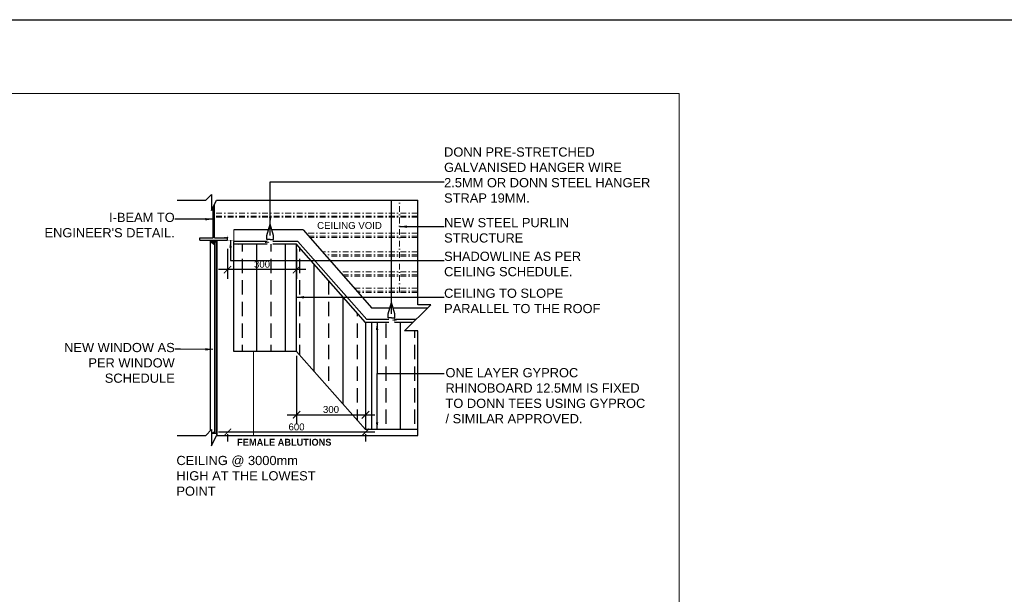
# Model space of a CAD drawing. Header units: millimetres. Extents: x -115474967 to 444143, y -74377 to 241828222.
# Tile 383 of 590: x 18482 to 22766, y 40481 to 42981. Entities that reach past the tile are written whole.
import ezdxf

# ---------------------------------------------------------------- set-up
doc = ezdxf.new("R2010")
doc.units = ezdxf.units.MM
doc.header["$MEASUREMENT"] = 0
for name, pattern in [('DASHDOT', [1, 0.5, -0.25, 0, -0.25]), ('Dashed', [280, 140, -140]), ('HIDDEN2', [0.1875, 0.125, -0.0625])]:
    doc.linetypes.add(name, pattern=pattern)
for name, color, linetype in [('0-ELEV.35', 2, 'Continuous'), ('0-HACH', 9, 'Continuous'), ('00-2 Windows', 1, 'Continuous'), ('CEIL-PLAN', 7, 'Continuous'), ('CEIL-SECT', 2, 'Continuous'), ('DIMS-20', 9, 'Continuous'), ('DIMS-50', 9, 'Continuous'), ('TEXT-20', 2, 'Continuous'), ('WIND', 7, 'Continuous')]:
    doc.layers.add(name, color=color, linetype=linetype)
doc.layers.add('0_cons_01', color=40, linetype='Continuous', lineweight=0, plot=False)
for name, color, linetype, lineweight in [('0_Pen_No__2', 7, 'Continuous', 20), ('0_Pen_No__3', 7, 'Continuous', 15), ('1 Labels', 2, 'Continuous', 35), ('2 Roof Lines', 8, 'Dashed', 15), ('2 Walls', 4, 'Continuous', 50), ('CNN-SITE', 8, 'Continuous', 25), ('G-ANNO-TEXT', 231, 'Continuous', 9), ('WINDOW', 107, 'Continuous', 18)]:
    doc.layers.add(name, color=color, linetype=linetype, lineweight=lineweight)
doc.styles.add('ARAIL', font='arial.ttf', dxfattribs={"height": 125})
doc.styles.add('Arial_2', font='arial.ttf', dxfattribs={"height": 150})
doc.styles.add('DIMS', font='simplex.shx')
doc.dimstyles.new('DIM-20', dxfattribs={"dimscale": 4, "dimtxt": 10, "dimasz": 8, "dimexe": 10, "dimexo": 5, "dimgap": 4, "dimtad": 1, "dimdec": 0, "dimrnd": 5, "dimdsep": 46, "dimtxsty": 'DIMS', "dimblk": 'ARCHTICK', "dimcen": 25, "dimdle": 10, "dimclrd": 9, "dimclre": 9, "dimclrt": 4, "dimadec": 0, "dimazin": 0, "dimtfac": 1, "dimtdec": 0, "dimtmove": 2, "dimatfit": 2, "dimfxl": 1, "dimtolj": 1, "dimtzin": 0, "dimarcsym": 0})

# ---------------------------------------------------------------- blocks, each defined once
blk = doc.blocks.new('B_shadowline')
blk.add_line((-29.6, 0), (-29.6, 12.5))
at = {"color": 9, "linetype": 'HIDDEN2', "ltscale": 0.001}
blk.add_line((-5.9, 28.3), (12, 28.3), dxfattribs=at)
at = {"const_width": 0.836}
blk.add_lwpolyline([(-48.8, -0.9), (-48.8, -1.4, 0.414214), (-47.2, -3), (-29.4, -3, 0.414214), (-27.9, -1.4), (-27.9, 16.3, -0.414214), (-26.3, 17.9), (-3.3, 17.9, 0.414214), (-1.8, 19.5), (-1.8, 37.2, 0.414214), (-3.3, 38.8), (-3.8, 38.8)], format="xyb", dxfattribs=at)
blk = doc.blocks.new('A$C732A7C61')
at = {"color": 9, "linetype": 'HIDDEN2', "ltscale": 0.001}
blk.add_line((6.2, 9.8), (24.1, 9.8), dxfattribs=at)
at = {"const_width": 0.836}
for points in [[(15.2, 0.4), (0, 0.4)], [(40.2, 0.4), (55.4, 0.4)]]:
    blk.add_lwpolyline(points, dxfattribs=at)
blk.add_lwpolyline([(15.2, 0.4), (15.2, 19.3, -0.510499), (18, 21.3), (38.6, 21.3, -0.414214), (40.2, 19.7), (40.2, 0.4)], format="xyb", dxfattribs=at)
blk = doc.blocks.new('_ArchTick')
at = {"color": 0, "linetype": 'ByBlock', "const_width": 0.15}
blk.add_lwpolyline([(-0.5, -0.5), (0.5, 0.5)], dxfattribs=at)
blk = doc.blocks.new('*D1033')
at = {"layer": 'Defpoints', "color": 0, "transparency": 16777216}
for p in [(19386.4, 42003.9), (19686.4, 42003.9), (19386.4, 41893.6)]:
    blk.add_point(p, dxfattribs=at)
at = {"layer": 'DIMS-20', "color": 9, "lineweight": -2, "transparency": 16777216}
for p, q in [((19386.4, 41983.9), (19386.4, 41853.6)), ((19686.4, 41983.9), (19686.4, 41853.6)), ((19726.4, 41893.6), (19346.4, 41893.6))]:
    blk.add_line(p, q, dxfattribs=at)
at = {"layer": 'DIMS-20', "color": 9, "lineweight": -2, "transparency": 16777216, "xscale": 32, "yscale": 32, "zscale": 32, "rotation": 180}
blk.add_blockref('_ArchTick', (19386.4, 41893.6), dxfattribs=at)
at = {"layer": 'DIMS-20', "color": 9, "lineweight": -2, "transparency": 16777216, "xscale": 32, "yscale": 32, "zscale": 32}
blk.add_blockref('_ArchTick', (19686.4, 41893.6), dxfattribs=at)
at = {"layer": 'DIMS-20', "color": 4, "transparency": 16777216, "insert": (19536.4, 41916.9), "char_height": 125, "attachment_point": 5, "style": 'ARAIL'}
blk.add_mtext('\\A1;{\\H0.24x;300}', dxfattribs=at)
blk = doc.blocks.new('*D1034')
at = {"layer": 'Defpoints', "color": 0, "transparency": 16777216}
for p in [(19386.4, 41197.7), (19386.4, 41186), (19986.4, 41197.7)]:
    blk.add_point(p, dxfattribs=at)
at = {"layer": 'DIMS-20', "color": 9, "lineweight": -2, "transparency": 16777216}
for p, q in [((20026.4, 41186), (19346.4, 41186)), ((19386.4, 41177.7), (19386.4, 41146)), ((19986.4, 41177.7), (19986.4, 41146))]:
    blk.add_line(p, q, dxfattribs=at)
at = {"layer": 'DIMS-20', "color": 9, "lineweight": -2, "transparency": 16777216, "xscale": 32, "yscale": 32, "zscale": 32, "rotation": 180}
blk.add_blockref('_ArchTick', (19386.4, 41186), dxfattribs=at)
at = {"layer": 'DIMS-20', "color": 9, "lineweight": -2, "transparency": 16777216, "xscale": 32, "yscale": 32, "zscale": 32}
blk.add_blockref('_ArchTick', (19986.4, 41186), dxfattribs=at)
at = {"layer": 'DIMS-20', "color": 4, "transparency": 16777216, "insert": (19686.4, 41209.3), "char_height": 125, "attachment_point": 5, "style": 'ARAIL'}
blk.add_mtext('\\A1;{\\H0.24x;600}', dxfattribs=at)
blk = doc.blocks.new('*D1035')
at = {"layer": 'Defpoints', "color": 0, "transparency": 16777216}
for p in [(19686.4, 41538.1), (19986.4, 41538.1), (19986.4, 41262)]:
    blk.add_point(p, dxfattribs=at)
at = {"layer": 'DIMS-20', "color": 9, "lineweight": -2, "transparency": 16777216}
for p, q in [((19686.4, 41518.1), (19686.4, 41222)), ((19986.4, 41518.1), (19986.4, 41222)), ((19646.4, 41262), (20026.4, 41262))]:
    blk.add_line(p, q, dxfattribs=at)
at = {"layer": 'DIMS-20', "color": 9, "lineweight": -2, "transparency": 16777216, "xscale": 32, "yscale": 32, "zscale": 32, "rotation": 180}
blk.add_blockref('_ArchTick', (19686.4, 41262), dxfattribs=at)
at = {"layer": 'DIMS-20', "color": 9, "lineweight": -2, "transparency": 16777216, "xscale": 32, "yscale": 32, "zscale": 32}
blk.add_blockref('_ArchTick', (19986.4, 41262), dxfattribs=at)
at = {"layer": 'DIMS-20', "color": 4, "transparency": 16777216, "insert": (19836.4, 41285.3), "char_height": 125, "attachment_point": 5, "style": 'ARAIL'}
blk.add_mtext('\\A1;{\\H0.24x;300}', dxfattribs=at)

msp = doc.modelspace()

# ---------------------------------------------------------------- hatches: boundary and pattern name
at = {"layer": '0-HACH', "ltscale": 5, "true_color": 0x939598, "transparency": 33554559}
h = msp.add_hatch(dxfattribs=at)
h.set_pattern_fill('BRASS', color=252, scale=500, angle=90)
h.set_pattern_definition([(90, (-34486.26, 36816.1), (-125, 8e-15), []), (90, (-34548.76, 36816.1), (-125, 8e-15), [62.5, -31.25])])
h.paths.add_polyline_path([(19986.35302, 41663.50563), (19986.13335, 41663.75491), (19686.35302, 41663.75491), (19686.35302, 41538.1162), (19986.35302, 41197.68236)])
h.paths.add_polyline_path([(19686.35302, 42003.93947), (19686.35302, 41663.75491), (19986.13335, 41663.75491)])
h.paths.add_polyline_path([(19686.35302, 42003.93947), (19583.91488, 42003.93868), (19433.35859, 42003.93869), (19433.35859, 42002.50871, -0.4142135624), (19431.79174, 42000.94186), (19414.15983, 42000.94186), (19414.15983, 41663.75491), (19686.35302, 41663.75491)])
h.paths.add_polyline_path([(19686.35302, 41663.75491), (19414.15983, 41663.75491), (19414.15983, 41538.11408), (19686.35302, 41538.1162)])
edge = h.paths.add_edge_path()
edge.add_line((25328.90139, 41660.5516), (25330.46825, 41660.5516))
edge.add_arc((25330.46825, 41662.11845), 1.56685, 180, 270, ccw=False)
edge.add_line((25328.90139, 41662.11845), (25328.90139, 41660.5516))
h.paths.add_polyline_path([(20213.58944, 41627.73015), (20156.36813, 41627.77787), (20192.78865, 41663.547), (19986.35302, 41663.54702), (19986.35302, 41197.68236), (20213.58944, 41197.68412)])
at = {"layer": '00-2 Windows'}
h = msp.add_hatch(dxfattribs=at)
h.set_pattern_fill('AR-SAND', color=9, angle=630, style=0)
h.set_pattern_definition([(127.5, (-40314.2558, 119702.1475), (-1.92682377, -0.062993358), [0, -1.52, 0, -1.7, 0, -1.625]), (97.5, (-40314.2558, 119702.1475), (-2.822146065, 1.769776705), [0, -0.82, 0, -1.37, 0, -0.525]), (57.5, (-40314.2558, 119700.9175), (-0.005659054, 3.114141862), [0, -0.5, 0, -1.8, 0, -2.35]), (47.5, (-40314.2558, 119700.9175), (-0.877675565, 3.006126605), [0, -0.25, 0, -1.18, 0, -1.35])])
h.paths.add_polyline_path([(19312.3444, 42016.31758), (19336.3444, 42016.31758), (19336.3444, 42003.1294), (19335.8444, 42003.1294), (19335.8444, 42013.87063), (19329.8444, 42013.87063), (19329.8444, 42003.1294)])
h = msp.add_hatch(dxfattribs=at)
h.set_pattern_fill('AR-SAND', color=9, angle=630, style=0)
h.set_pattern_definition([(127.5, (-40314.247, 119202.3178), (-1.92682377, -0.062993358), [0, -1.52, 0, -1.7, 0, -1.625]), (97.5, (-40314.247, 119202.3178), (-2.822146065, 1.769776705), [0, -0.82, 0, -1.37, 0, -0.525]), (57.5, (-40314.247, 119201.0878), (-0.005659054, 3.114141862), [0, -0.5, 0, -1.8, 0, -2.35]), (47.5, (-40314.247, 119201.0878), (-0.877675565, 3.006126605), [0, -0.25, 0, -1.18, 0, -1.35])])
h.paths.add_polyline_path([(19317.10603, 41182.46577), (19317.10603, 41178.88396), (19336.35316, 41178.88396), (19336.35316, 41192.07214), (19335.85316, 41192.07214), (19335.85316, 41181.33091), (19329.85316, 41181.33091), (19329.85316, 41192.07214)])

# ---------------------------------------------------------------- linework, layer by layer
msp.add_lwpolyline([(14259.94508, 42981.12756), (127356.6548, 42981.12756), (127356.6548, 29513.51943), (14259.94508, 29513.51943)], close=True)
at = {"layer": '0-ELEV.35', "color": 8}
for p, q in [((19572.04349, 42042.23307, -100.54471), (19572.0416, 42195.26917, -33.80487)), ((20099.31835, 41701.80064, -100.54471), (20099.31224, 42195.26917, 114.65949))]:
    msp.add_line(p, q, dxfattribs=at)
at = {"layer": '0-ELEV.35'}
for p, q in [((19414.15983, 41538.11408), (19414.15983, 42003.93737)), ((19686.35302, 41538.1162), (19686.35302, 42003.93947)), ((19986.35302, 41663.50563), (19986.35302, 41197.68236))]:
    msp.add_line(p, q, dxfattribs=at)
for points in [[(19558.91549, 42016.43849), (19414.15982, 42016.43737)], [(19558.91549, 42003.93848), (19414.15983, 42003.93736)], [(20087.44574, 41676.00641), (19991.9986, 41676.00568), (19691.9986, 42016.43952), (19583.91488, 42016.43868)], [(20087.44574, 41663.50641), (19986.35302, 41663.50563), (19686.35302, 42003.93947), (19583.91488, 42003.93868)], [(20205.47589, 41676.00733), (20112.44513, 41676.00661)], [(20192.74815, 41663.50723), (20112.44513, 41663.50661)], [(20213.58944, 41197.68412), (19986.35302, 41197.68236), (19686.35302, 41538.1162), (19414.15983, 41538.11408)]]:
    msp.add_lwpolyline(points, dxfattribs=at)
at = {"layer": '00-2 Windows'}
msp.add_line((19312.3444, 42016.31758), (19329.8444, 42003.1294), dxfattribs=at)
at = {"layer": '00-2 Windows', "color": 9}
for p, q in [((19335.8444, 42013.87063), (19329.8444, 42013.87063)), ((19335.85316, 41181.33091), (19329.85316, 41181.33091))]:
    msp.add_line(p, q, dxfattribs=at)
at = {"layer": '00-2 Windows', "color": 2, "const_width": 4}
for points in [[(19338.33786, 42018.31758), (19314.33786, 42018.31758), (19314.33786, 42022.5156)], [(19338.3444, 42018.31758), (19314.3444, 42018.31758), (19314.3444, 42022.5156)], [(19338.35316, 41192.88396), (19338.35316, 41172.88396)]]:
    msp.add_lwpolyline(points, dxfattribs=at)
at = {"layer": '00-2 Windows', "color": 2, "const_width": 4, "elevation": -311.25754}
msp.add_lwpolyline([(19338.3444, 42002.1912), (19338.3444, 42022.1912)], dxfattribs=at)
at = {"layer": '0_Pen_No__2', "color": 1, "linetype": 'Continuous', "lineweight": 25}
for p, q in [((19323.25366, 42032.22612), (19323.25366, 42163.4528)), ((19329.45345, 42032.2269), (19329.45345, 42176.7483)), ((19266.35331, 42032.22534), (19323.25366, 42032.22612)), ((19266.35331, 42022.38778), (19266.35331, 42032.22534)), ((19266.35331, 42022.38778), (19386.35302, 42022.39011)), ((19329.45345, 42032.2269), (19386.35302, 42032.22768)), ((19386.35302, 42022.39011), (19386.35302, 42032.22768))]:
    msp.add_line(p, q, dxfattribs=at)
at = {"layer": '0_Pen_No__3', "color": 30, "linetype": 'Continuous', "lineweight": 15}
msp.add_line((19323.04936, 42139.50924), (19322.99799, 42139.50924), dxfattribs=at)
at = {"layer": '1 Labels', "lineweight": 5}
msp.add_line((19414.15983, 42016.43737), (19414.15983, 42066.63601, 100.63402), dxfattribs=at)
at = {"layer": '2 Roof Lines', "linetype": 'DASHDOT', "lineweight": 0, "ltscale": 50}
for p, q in [((20134.66783, 41794.26056), (20134.66783, 42195.26917)), ((20213.58944, 42139.50921), (19329.45345, 42139.50921)), ((20213.58944, 42126.85725), (19329.45345, 42126.85725)), ((20213.58944, 42121.32347), (19329.45345, 42121.32347)), ((20213.58944, 42052.01809), (19727.55623, 42052.01809)), ((20213.58944, 42039.3669), (19738.70482, 42039.3669)), ((20213.58944, 42033.83235), (19743.58202, 42033.83235)), ((20213.58944, 41971.01419), (19798.93917, 41971.01419)), ((20213.58944, 41958.36222), (19810.08845, 41958.36222)), ((20213.58944, 41952.82845), (19814.96497, 41952.82845)), ((20213.58944, 41883.52384), (19876.03816, 41883.52384)), ((20213.58944, 41870.87187), (19887.18743, 41870.87187)), ((20213.58944, 41865.33732), (19892.06464, 41865.33732)), ((20213.58944, 41812.4463), (19938.67371, 41812.4463)), ((20213.58944, 41799.79512), (19949.82229, 41799.79512)), ((20213.58944, 41794.26056), (19954.6995, 41794.26056))]:
    msp.add_line(p, q, dxfattribs=at)
at = {"layer": '2 Walls', "lineweight": 5}
msp.add_line((19499.62814, 41172.68176), (19499.6253, 41538.11414), dxfattribs=at)
at = {"layer": 'CEIL-PLAN'}
msp.add_line((19714.67873, 42066.6312), (20014.67304, 41726.20382), dxfattribs=at)
at = {"layer": 'CEIL-PLAN', "elevation": 100.61506}
for points in [[(19564.56153, 42066.6336), (19414.15983, 42066.63601)], [(19714.67873, 42066.6312), (19579.52431, 42066.63336)], [(20091.83681, 41726.20259), (20014.67304, 41726.20382)], [(20256.58256, 41726.19995), (20106.79874, 41726.20235)]]:
    msp.add_lwpolyline(points, dxfattribs=at)
at = {"layer": 'CEIL-SECT', "color": 8}
for p, q in [((19557.22615, 42042.21583, -100.61506), (19572.04288, 42091.53726, 100.61506)), ((19557.22615, 42042.21583, -100.61506), (19572.04288, 42091.53726, 100.61506)), ((19557.22615, 42042.21583, -100.61506), (19572.04288, 42091.53726, 100.61506)), ((19586.85962, 42042.21583, -100.61506), (19572.04288, 42091.53726, 100.61506)), ((19586.85962, 42042.21583, -100.61506), (19572.04288, 42091.53726, 100.61506)), ((19586.85962, 42042.21583, -100.61506), (19572.04288, 42091.53726, 100.61506)), ((19557.22615, 42025.07871, -100.61506), (19557.22615, 42042.21583, -100.61506)), ((19557.22615, 42025.07871, -100.61506), (19557.22615, 42042.21583, -100.61506)), ((19557.22615, 42025.07871, -100.61506), (19557.22615, 42042.21583, -100.61506)), ((19572.04288, 42025.07871, -100.61506), (19557.22615, 42025.07871, -100.61506)), ((19572.04288, 42025.07871, -100.61506), (19586.85962, 42025.07871, -100.61506)), ((19586.85962, 42025.07871, -100.61506), (19586.85962, 42042.21583, -100.61506)), ((19586.85962, 42025.07871, -100.61506), (19586.85962, 42042.21583, -100.61506)), ((19586.85962, 42025.07871, -100.61506), (19586.85962, 42042.21583, -100.61506)), ((20084.501, 41701.78339, -100.61506), (20099.31774, 41751.10482, 100.61506)), ((20084.501, 41701.78339, -100.61506), (20099.31774, 41751.10482, 100.61506)), ((20084.501, 41701.78339, -100.61506), (20099.31774, 41751.10482, 100.61506)), ((20114.13448, 41701.78339, -100.61506), (20099.31774, 41751.10482, 100.61506)), ((20114.13448, 41701.78339, -100.61506), (20099.31774, 41751.10482, 100.61506)), ((20114.13448, 41701.78339, -100.61506), (20099.31774, 41751.10482, 100.61506)), ((20084.501, 41684.64628, -100.61506), (20084.501, 41701.78339, -100.61506)), ((20084.501, 41684.64628, -100.61506), (20084.501, 41701.78339, -100.61506)), ((20084.501, 41684.64628, -100.61506), (20084.501, 41701.78339, -100.61506)), ((20099.31774, 41684.64628, -100.61506), (20084.501, 41684.64628, -100.61506)), ((20099.31774, 41684.64628, -100.61506), (20114.13448, 41684.64628, -100.61506)), ((20114.13448, 41684.64628, -100.61506), (20114.13448, 41701.78339, -100.61506)), ((20114.13448, 41684.64628, -100.61506), (20114.13448, 41701.78339, -100.61506)), ((20114.13448, 41684.64628, -100.61506), (20114.13448, 41701.78339, -100.61506))]:
    msp.add_line(p, q, dxfattribs=at)
at = {"layer": 'CNN-SITE', "color": 8, "linetype": 'Continuous'}
for p, q in [((19312.35302, 41192.92935), (19312.3444, 42022.5156)), ((19340.72265, 41172.68594), (19340.71389, 42022.38922))]:
    msp.add_line(p, q, dxfattribs=at)
at = {"layer": 'WIND'}
for p, q in [((19167.10603, 42195.26917), (19292.10603, 42195.26917)), ((19292.10603, 42195.26917), (19317.10603, 42220.26917)), ((19317.10603, 42220.26917), (19317.10603, 42150.26917)), ((19317.10603, 42150.26917), (19338.08987, 42195.26917)), ((19338.08987, 42195.26917), (20213.60056, 42195.26917)), ((19167.10603, 41172.68236), (19292.10603, 41172.68236)), ((19292.10603, 41172.68236), (19317.10603, 41197.68236)), ((19317.10603, 41197.68236), (19317.10603, 41127.68236)), ((19317.10603, 41127.68236), (19338.08987, 41172.68236)), ((19338.08987, 41172.68236), (20213.60056, 41172.68236))]:
    msp.add_line(p, q, dxfattribs=at)
msp.add_lwpolyline([(20213.60056, 41172.68236), (20213.60056, 41627.73014), (20156.36813, 41627.77787), (20270.81074, 41740.17366), (20213.60056, 41740.22138), (20213.60056, 42195.26917)], dxfattribs=at)
at = {"layer": 'WINDOW', "color": 8}
for p, q in [((19329.8444, 42013.87063), (19329.85316, 41181.33091)), ((19335.8444, 42013.87063), (19335.85316, 41181.33091))]:
    msp.add_line(p, q, dxfattribs=at)

# ---------------------------------------------------------------- block references
at = {"layer": 'CEIL-SECT'}
msp.add_blockref('A$C732A7C61', (19543.72906, 42003.76933, -100.61506), dxfattribs=at)
at = {"layer": 'CEIL-SECT', "xscale": -1}
msp.add_blockref('A$C732A7C61', (20127.63156, 41663.3369, -100.61506), dxfattribs=at)
at = {"layer": 'DIMS-50', "color": 1, "xscale": -1}
msp.add_blockref('B_shadowline', (19384.59311, 42003.93737), dxfattribs=at)

# ---------------------------------------------------------------- texts
at = {"layer": 'G-ANNO-TEXT', "color": 7, "attachment_point": 1, "style": 'Arial_2'}
for s, insert, char_height, width in [('DONN PRE-STRETCHED GALVANISED HANGER WIRE 2.5MM OR DONN STEEL HANGER STRAP 19MM.\\P ', (20328.40085, 42425.43125), 40, 903.3392239), ('NEW STEEL PURLIN  STRUCTURE  ', (20328.40085, 42118.3481), 40, 735.1982482), ('CEILING VOID', (19776.02556, 42100.80064), 30, 462.241841), ('SHADOWLINE AS PER CEILING SCHEDULE.', (20328.40085, 41971.73796), 40, 735.1982482), ('CEILING TO SLOPE PARALLEL TO THE ROOF', (20328.40085, 41811.06389), 40, 735.1982482), ('ONE LAYER GYPROC RHINOBOARD 12.5MM IS FIXED TO DONN TEES USING GYPROC / SIMILAR APPROVED.', (20334.48175, 41465.37814), 40, 887.1187123), ('\\A1;\\pxql;{\\fCentury Gothic|b1|i0|c0|p34;\\C2;FEMALE ABLUTIONS }', (19428.31389, 41157.69906), 30, 462.241841), ('\\pxt3;CEILING @ 3000mm HIGH AT THE LOWEST POINT ', (19164.0045, 41083.30777), 40, 648.5289289)]:
    msp.add_mtext(s, dxfattribs=dict(at, insert=insert, char_height=char_height, width=width))

# ---------------------------------------------------------------- dimensions: what is measured, and where the dimension line sits
at = {"layer": 'DIMS-20'}
for base, p1, p2, picture, middle in [((19386.35302, 41893.55926), (19686.35302, 42003.93947), (19386.35302, 42003.93947), '*D1033', (19536.35302, 41916.88668)), ((19986.35302, 41262.00466), (19686.35302, 41538.1162), (19986.35302, 41538.1162), '*D1035', (19836.35302, 41285.33209)), ((19386.35302, 41185.96333), (19986.35302, 41197.68236), (19386.35302, 41197.68236), '*D1034', (19686.35302, 41209.28052))]:
    dim = msp.add_linear_dim(base=base, p1=p1, p2=p2, text='{\\H0.24x;<>}', dimstyle='DIM-20', override={"dimtxt": 8, "dimgap": 2, "dimtxsty": 'ARAIL'}, dxfattribs=at)
    dim.commit()
    dim.dimension.update_dxf_attribs({"geometry": picture, "text_midpoint": middle})

# ---------------------------------------------------------------- leaders
at = {"layer": 'TEXT-20'}
for points in [[(19572.04288, 42091.53726), (19572.04288, 42275.80037), (20328.40085, 42275.80037)], [(20134.66783, 42080.71273), (20305.66167, 42080.71273), (20328.40085, 42080.71273)], [(19399.41013, 42021.83322), (19399.41013, 41934.10258), (20328.40085, 41934.10258)], [(19686.35302, 41773.42851), (20305.66167, 41773.42851), (20328.40085, 41773.42851)], [(20036.89938, 41663.50602), (20036.89938, 41442.38159), (20328.40085, 41442.38159)], [(20036.90276, 41197.68275), (20036.89938, 41442.38159), (20328.40085, 41442.38159)]]:
    msp.add_leader(points, dimstyle='DIM-20', override={"dimtad": 0}, dxfattribs=at)

# ---------------------------------------------------------------- next in the draw order: texts
at = {"layer": 'G-ANNO-TEXT', "color": 7, "char_height": 40, "attachment_point": 1, "style": 'Arial_2', "bg_fill": 2}
for s, insert, width in [("\\pxqr;I-BEAM TO ENGINEER'S DETAIL.", (18587.19076, 42141.03853), 569.4014214), ('\\pxqr;NEW WINDOW AS PER WINDOW SCHEDULE', (18596.02459, 41574.8241), 560.5675865)]:
    msp.add_mtext(s, dxfattribs=dict(at, insert=insert, width=width))

# ---------------------------------------------------------------- next in the draw order: linework, layer by layer
at = {"layer": '0_cons_01'}
msp.add_lwpolyline([(15965.87736, 38895.19563), (21350.61239, 38895.19563), (21350.61239, 42660.34783), (15965.87736, 42660.34783)], close=True, dxfattribs=at)

# ---------------------------------------------------------------- next in the draw order: leaders
at = {"layer": 'TEXT-20'}
for points in [[(19322.13794, 42112.8631), (19181.2301, 42113.73176), (19156.59218, 42113.73176)], [(19322.13794, 41546.64866), (19181.2301, 41547.51733), (19156.59218, 41547.51733)]]:
    msp.add_leader(points, dimstyle='DIM-20', override={"dimtad": 0}, dxfattribs=at)

doc.saveas('drawing.dxf')
